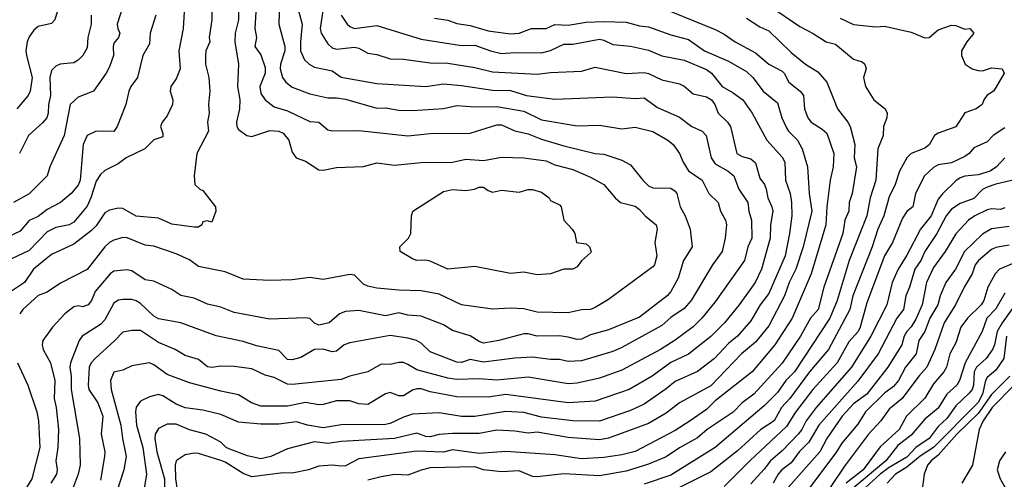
# Model space of a CAD drawing. Header units: metres. Extents: x -46681 to -43747, y -240911 to -237677.
# Tile 901 of 1056: x -43963 to -43853, y -239114 to -239063. Entities that reach past the tile are written whole.
import ezdxf

# ---------------------------------------------------------------- set-up
doc = ezdxf.new("R2010")
doc.units = ezdxf.units.M
doc.layers.add('CONTOUR_INDEX', color=1, linetype='Continuous')
doc.layers.add('CONTOUR_INTER', color=3, linetype='Continuous')

msp = doc.modelspace()

# ---------------------------------------------------------------- linework, layer by layer
at = {"layer": 'CONTOUR_INDEX'}
for points, elevation in [([(-43944.67, -239061.02), (-43944.84, -239063.52), (-43945.31, -239066.02), (-43945.17, -239068.02), (-43945.6, -239069.14), (-43946.22, -239070.02), (-43946.29, -239070.52), (-43946, -239071.52), (-43946.02, -239072.02), (-43946.6, -239073.32), (-43947.19, -239074.02), (-43947.37, -239074.52), (-43947.1, -239075.29), (-43947.1, -239075.65), (-43948.1, -239075.98), (-43949.13, -239077.02), (-43951.22, -239078.02), (-43952.1, -239078.7), (-43953.6, -239079.44), (-43954.1, -239079.89), (-43954.6, -239080.65), (-43955.17, -239082.52), (-43955.6, -239083.44), (-43957.1, -239085.25), (-43957.6, -239085.53), (-43959.1, -239085.82), (-43960.1, -239086.32), (-43962.1, -239088.4), (-43964.1, -239089.34)], 120), ([(-43931.87, -239061.52), (-43931.47, -239063.02), (-43931.67, -239065.02), (-43931.64, -239066.02), (-43931.19, -239067.02), (-43930.69, -239067.52), (-43930.1, -239067.86), (-43928.1, -239068.26), (-43927.1, -239068.97), (-43923.1, -239069.68), (-43917.6, -239070.01), (-43915.6, -239069.73), (-43913.6, -239069.89), (-43910.1, -239070.42), (-43908.1, -239070.46), (-43906.3, -239071.02), (-43903.1, -239071.44), (-43896.6, -239071.19), (-43894.1, -239071.36), (-43893.1, -239071.3), (-43891.6, -239072.38), (-43889.1, -239073.47), (-43887.75, -239074.52), (-43886.59, -239075.02), (-43886.13, -239075.52), (-43885.58, -239078.02), (-43885.1, -239078.7), (-43883.64, -239079.52), (-43883.03, -239080.02), (-43882.47, -239081.52), (-43881.45, -239083.02), (-43881.33, -239084.02), (-43881.05, -239085.02), (-43881.01, -239087.02), (-43881.45, -239088.02), (-43881.81, -239089.52), (-43885.1, -239094.16), (-43886.6, -239096.02), (-43887.6, -239096.99), (-43889.6, -239098.49), (-43891.26, -239099.52), (-43895.6, -239101.85), (-43898.1, -239102.75), (-43900.6, -239103.3), (-43901.6, -239103.36), (-43906.1, -239102.64), (-43909.6, -239102.97), (-43911.6, -239102.82), (-43914.1, -239102.9), (-43915.1, -239102.74), (-43918.6, -239101.79), (-43919.6, -239101.19), (-43920.1, -239101), (-43920.6, -239101), (-43921.6, -239101.2), (-43922.6, -239101.18), (-43924.1, -239102.05), (-43926.1, -239102.5), (-43927.1, -239102.88), (-43932.6, -239103.46), (-43933.1, -239103.42), (-43934.6, -239102.67), (-43935.6, -239102.39), (-43937.1, -239101.71), (-43939.1, -239101.42), (-43940.6, -239101.39), (-43941.6, -239101.56), (-43942.1, -239101.46), (-43943.1, -239100.63), (-43944.6, -239100.21), (-43945.72, -239099.52), (-43947.6, -239098.73), (-43949.6, -239097.39), (-43950.6, -239097.39), (-43951.6, -239097.57), (-43952.48, -239098.52), (-43954.71, -239100.52), (-43955.15, -239101.02), (-43955.37, -239101.52), (-43955.49, -239103.52), (-43955.4, -239104.02), (-43954.39, -239105.52), (-43953.84, -239107.02), (-43954.03, -239109.02), (-43953.63, -239111.02), (-43953.64, -239111.52), (-43954.1, -239114.2)], 115), ([(-43881.6, -239062.36), (-43880.1, -239063.31), (-43879.1, -239063.78), (-43876.6, -239066.19), (-43874.98, -239067.52), (-43873.6, -239068.36), (-43872.59, -239069.52), (-43871.4, -239072.52), (-43870.21, -239074.02), (-43869.95, -239074.52), (-43869.44, -239076.52), (-43869.5, -239078.02), (-43869.27, -239079.02), (-43869.73, -239082.02), (-43870.06, -239083.02), (-43870.13, -239084.02), (-43870.56, -239085.02), (-43870.77, -239086.52), (-43872.91, -239092.52), (-43873.57, -239095.02), (-43874.42, -239096.02), (-43875.54, -239098.02), (-43877.6, -239101.07), (-43880.77, -239104.52), (-43882.09, -239105.52), (-43883.1, -239106.56), (-43886.01, -239108.52), (-43887.1, -239109.43), (-43889.1, -239110.55), (-43890.6, -239111.57), (-43892.6, -239112.39), (-43895.1, -239113.16), (-43898.1, -239113.69), (-43902.1, -239113.46), (-43905.1, -239113.83), (-43905.6, -239113.76), (-43907.1, -239113.13), (-43909.1, -239113.26), (-43911.1, -239113.04), (-43912.1, -239112.68), (-43917.1, -239112.82), (-43918.1, -239113.05), (-43919.6, -239113.63), (-43921.1, -239113.56), (-43922.6, -239113.8), (-43924.1, -239114.17)], 110), ([(-43850.6, -239080.26), (-43853.6, -239080.97), (-43854.6, -239081.32), (-43855.1, -239081.56), (-43856.1, -239082.57), (-43857.6, -239083.13), (-43858.6, -239083.78), (-43859.18, -239084.52), (-43860.23, -239086.52), (-43861.6, -239088.52), (-43862.03, -239089.52), (-43862.72, -239090.52), (-43863.3, -239092.52), (-43863.73, -239093.52), (-43863.97, -239095.02), (-43864.73, -239096.02), (-43866.82, -239100.02), (-43869.1, -239103.09), (-43873.47, -239108.02), (-43874.6, -239109.91), (-43875.68, -239111.02), (-43876.6, -239112.23), (-43877.62, -239113.02), (-43878.05, -239113.52), (-43878.6, -239114.52)], 105), ([(-43852.6, -239093.22), (-43853.6, -239094.97), (-43854.63, -239096.02), (-43855.13, -239097.52), (-43857.05, -239101.02), (-43857.68, -239103.02), (-43857.98, -239103.52), (-43859.1, -239104.54), (-43860.1, -239106.1), (-43861.6, -239107.33), (-43863.1, -239109.12), (-43864.6, -239110.3), (-43865.97, -239112.02), (-43870.1, -239115.48)], 100), ([(-43852.54, -239111.02), (-43853.19, -239112.02), (-43853.47, -239113.02), (-43853.14, -239114.02), (-43851.15, -239117.52)], 95)]:
    msp.add_lwpolyline(points, dxfattribs=dict(at, elevation=elevation))
at = {"layer": 'CONTOUR_INTER'}
for points, elevation in [([(-43933.97, -239059.02), (-43934.09, -239063.02), (-43933.41, -239065.52), (-43933.43, -239066.02), (-43933.91, -239067.52), (-43933.92, -239068.02), (-43933.68, -239069.02), (-43933.29, -239069.52), (-43932.6, -239070.08), (-43930.6, -239070.83), (-43928.6, -239071.29), (-43927.6, -239071.27), (-43926.6, -239071.42), (-43923.1, -239072.46), (-43922.1, -239072.4), (-43920.6, -239072.67), (-43919.1, -239072.72), (-43915.6, -239072.47), (-43914.1, -239072.15), (-43912.1, -239072.29), (-43909.6, -239072.24), (-43906.6, -239072.78), (-43904.6, -239073.77), (-43900.6, -239074.44), (-43898.1, -239074.34), (-43895.6, -239074.77), (-43894.1, -239074.59), (-43892.1, -239075.05), (-43890.41, -239076.02), (-43889.82, -239076.52), (-43889.11, -239077.52), (-43888.7, -239078.52), (-43888.1, -239079.46), (-43886.59, -239080.52), (-43885.84, -239082.02), (-43884.77, -239083.02), (-43884.51, -239084.02), (-43883.96, -239085.02), (-43883.86, -239085.52), (-43883.99, -239087.02), (-43884.33, -239088.52), (-43885.41, -239090.02), (-43887.82, -239094.02), (-43888.6, -239094.93), (-43890.1, -239095.92), (-43891.1, -239096.83), (-43895.6, -239099.3), (-43896.6, -239099.74), (-43900.1, -239100.81), (-43901.6, -239100.87), (-43902.6, -239100.65), (-43903.6, -239100.65), (-43905.6, -239100.38), (-43907.6, -239100.48), (-43911.1, -239100.93), (-43912.6, -239100.66), (-43913.6, -239100.99), (-43914.1, -239100.95), (-43917.1, -239099.8), (-43918.1, -239098.83), (-43918.63, -239098.52), (-43919.6, -239098.25), (-43921.6, -239097.96), (-43926.1, -239098.76), (-43926.75, -239099.02), (-43927.6, -239099.7), (-43928.1, -239099.8), (-43929.1, -239099.49), (-43930.1, -239099.51), (-43931.6, -239100.41), (-43932.6, -239100.69), (-43933.1, -239100.65), (-43934.1, -239099.62), (-43936.6, -239099.13), (-43938.1, -239098.64), (-43941.1, -239097.99), (-43945.1, -239096.53), (-43947.6, -239096.08), (-43948.1, -239095.78), (-43949.6, -239094.35), (-43950.1, -239094.06), (-43950.6, -239093.93), (-43951.6, -239093.92), (-43952.1, -239094), (-43952.6, -239094.32), (-43953.6, -239096.2), (-43954.1, -239096.71), (-43956.17, -239098.02), (-43956.5, -239098.52), (-43957.46, -239101.02), (-43957.55, -239101.52), (-43957.4, -239102.52), (-43957.38, -239104.02), (-43956.46, -239109.52), (-43956.37, -239112.52), (-43956.6, -239113.52), (-43957.17, -239115.02)], 116), ([(-43941.59, -239061.02), (-43941.61, -239062.52), (-43941.9, -239064.52), (-43941.82, -239065.02), (-43942.27, -239066.02), (-43942.32, -239066.52), (-43942.33, -239067.52), (-43941.94, -239069.02), (-43941.83, -239070.52), (-43941.97, -239072.02), (-43941.91, -239073.02), (-43942.1, -239074.02), (-43941.97, -239075.02), (-43943.28, -239077.52), (-43943.57, -239080.02), (-43943.5, -239081.02), (-43942.96, -239081.52), (-43942.6, -239081.68), (-43941.21, -239083.52), (-43941.14, -239084.02), (-43941.6, -239085.23), (-43942.1, -239085.07), (-43942.6, -239085.19), (-43942.74, -239085.52), (-43943.1, -239085.78), (-43943.6, -239085.8), (-43946.1, -239085.46), (-43947.6, -239084.79), (-43950.1, -239084.56), (-43951.6, -239083.71), (-43952.1, -239083.66), (-43953.1, -239083.88), (-43953.6, -239084.19), (-43954.6, -239085.66), (-43955.1, -239086.18), (-43957.1, -239087.7), (-43959.6, -239088.86), (-43961.62, -239090.52), (-43962.64, -239092.02), (-43964.1, -239092.97)], 119), ([(-43951.61, -239061.02), (-43952.22, -239063.02), (-43952.16, -239063.52), (-43951.92, -239064.02), (-43952.08, -239064.52), (-43952.6, -239065.15), (-43952.69, -239065.52), (-43952.64, -239066.52), (-43953.1, -239067.81), (-43953.46, -239068.52), (-43954.9, -239070.52), (-43956.6, -239071.2), (-43957.5, -239072.02), (-43958.17, -239075.52), (-43959.77, -239079.02), (-43960.08, -239080.02), (-43962.1, -239082.06), (-43963.88, -239083.02)], 122), ([(-43958.91, -239061.52), (-43959.21, -239062.52), (-43959.6, -239062.93), (-43961.1, -239063.29), (-43961.6, -239063.68), (-43962.1, -239064.43), (-43962.32, -239065.02), (-43962.47, -239066.02), (-43962.41, -239066.52), (-43961.76, -239069.02), (-43961.98, -239070.52), (-43962.23, -239071.02), (-43963.48, -239072.52)], 124), ([(-43938.63, -239061.52), (-43938.62, -239062.52), (-43939, -239064.02), (-43939.04, -239065.02), (-43938.61, -239067.52), (-43938.71, -239070.02), (-43938.46, -239071.52), (-43938.49, -239072.52), (-43938.84, -239074.02), (-43938.81, -239074.52), (-43938.6, -239074.84), (-43937.66, -239075.52), (-43937.1, -239075.62), (-43935.1, -239074.97), (-43934.1, -239075.04), (-43933.6, -239075.26), (-43932.96, -239076.02), (-43932.6, -239077.38), (-43932.13, -239078.02), (-43931.1, -239078.39), (-43929.6, -239079.36), (-43929.1, -239079.41), (-43927.6, -239079.11), (-43924.6, -239079), (-43923.1, -239078.59), (-43921.1, -239078.86), (-43918.1, -239078.55), (-43914.6, -239078.52), (-43913.1, -239078.18), (-43911.1, -239078.32), (-43909.1, -239077.93), (-43906.6, -239078.03), (-43904.1, -239078.37), (-43903.1, -239078.81), (-43901.1, -239079.32), (-43899.1, -239080.18), (-43897.6, -239081.01), (-43896.34, -239082.52), (-43895.75, -239083.02), (-43894.1, -239083.46), (-43893.6, -239083.83), (-43892.98, -239084.52), (-43891.73, -239085.52), (-43891.63, -239086.02), (-43891.89, -239087.52), (-43891.67, -239089.02), (-43891.91, -239090.02), (-43892.1, -239090.25), (-43897.1, -239093.92), (-43898.6, -239094.83), (-43899.1, -239095.04), (-43900.1, -239095.07), (-43901.6, -239095.4), (-43905.1, -239095.35), (-43906.6, -239094.97), (-43908.1, -239094.87), (-43910.1, -239095.01), (-43913.6, -239094.52), (-43916.1, -239093.3), (-43918.1, -239092.94), (-43920.6, -239092.87), (-43923.1, -239092.64), (-43924.1, -239092.43), (-43924.6, -239092.2), (-43925.6, -239091.2), (-43926.1, -239091.11), (-43929.1, -239091.67), (-43930.6, -239091.45), (-43932.6, -239091.69), (-43935.1, -239091.8), (-43938.1, -239091.65), (-43940.1, -239090.81), (-43943.1, -239090.21), (-43944.1, -239089.48), (-43945.6, -239088.78), (-43948.1, -239087.92), (-43949.1, -239087.82), (-43951.1, -239086.99), (-43951.6, -239086.95), (-43952.6, -239087.25), (-43953.1, -239087.53), (-43953.6, -239088), (-43955.6, -239090.55), (-43958.6, -239092.07), (-43960.1, -239093.09), (-43961.1, -239093.46), (-43962.82, -239095.02), (-43963.17, -239095.52)], 118), ([(-43936.63, -239061.02), (-43936.76, -239063.52), (-43936.6, -239064.52), (-43936.76, -239065.52), (-43936.1, -239066.45), (-43935.6, -239067.87), (-43935.61, -239068.52), (-43936.22, -239070.02), (-43936.1, -239070.8), (-43935.6, -239071.5), (-43934.6, -239072.3), (-43933.1, -239072.76), (-43930.6, -239073.96), (-43929.6, -239074.01), (-43928.6, -239074.89), (-43928.1, -239075), (-43925.1, -239074.96), (-43919.6, -239075.55), (-43917.1, -239075.27), (-43912.6, -239075.26), (-43909.6, -239074.31), (-43909.1, -239074.33), (-43907.6, -239075), (-43906.1, -239075.34), (-43904.6, -239075.94), (-43902.1, -239076.69), (-43898.6, -239077.52), (-43897.6, -239077.59), (-43895.6, -239078.27), (-43894.6, -239078.79), (-43893.24, -239080.52), (-43892.6, -239081.16), (-43892.1, -239081.39), (-43890.1, -239081.44), (-43889.6, -239081.77), (-43889.41, -239082.02), (-43889.04, -239083.52), (-43888.49, -239084.52), (-43887.91, -239086.02), (-43887.68, -239088.02), (-43888.67, -239089.52), (-43889.25, -239091.52), (-43890.09, -239093.02), (-43890.51, -239093.52), (-43893.6, -239095.91), (-43897.1, -239097.33), (-43899.1, -239097.89), (-43900.1, -239098.38), (-43900.6, -239098.41), (-43901.6, -239098.13), (-43902.6, -239098.01), (-43905.1, -239098.04), (-43906.1, -239097.75), (-43906.6, -239097.77), (-43909.38, -239098.52), (-43911.1, -239098.8), (-43911.6, -239098.64), (-43912.6, -239097.99), (-43914.6, -239097.38), (-43915.6, -239096.76), (-43918.1, -239095.77), (-43919.6, -239095.68), (-43920.6, -239095.4), (-43922.1, -239095.76), (-43925.1, -239095.14), (-43926.6, -239095.25), (-43927.27, -239095.52), (-43928.44, -239096.52), (-43929.6, -239096.79), (-43930.1, -239096.57), (-43930.6, -239096.06), (-43931.1, -239095.96), (-43935.1, -239096.11), (-43939.1, -239095.39), (-43940.6, -239094.79), (-43942.1, -239094.42), (-43943.6, -239093.77), (-43945.1, -239093.48), (-43946.1, -239092.79), (-43948.1, -239091.85), (-43949.1, -239091.69), (-43950.6, -239090.7), (-43951.1, -239090.58), (-43952.6, -239090.74), (-43953.03, -239091.02), (-43954.7, -239093.02), (-43955.12, -239094.02), (-43955.5, -239094.52), (-43956.1, -239094.73), (-43956.6, -239094.63), (-43957.1, -239094.73), (-43958.1, -239095.52), (-43959.5, -239097.02), (-43960.58, -239098.52), (-43960.66, -239099.02), (-43960.54, -239099.52), (-43959.71, -239101.02), (-43959.23, -239103.02), (-43959.3, -239105.02), (-43959.06, -239106.02), (-43958.82, -239108.52), (-43958.87, -239110.52), (-43959.1, -239112.02), (-43958.98, -239113.02), (-43959.05, -239113.52), (-43959.66, -239114.52)], 117), ([(-43929.13, -239061.52), (-43929.44, -239063.52), (-43929.35, -239064.02), (-43928.6, -239065.21), (-43928.1, -239065.68), (-43927.6, -239065.84), (-43925.6, -239065.61), (-43925.1, -239065.7), (-43924.1, -239066.27), (-43923.1, -239066.41), (-43921.6, -239066.9), (-43920.1, -239066.93), (-43917.1, -239067.36), (-43915.1, -239067.41), (-43912.1, -239067.9), (-43910.1, -239068.38), (-43905.1, -239068.64), (-43903.6, -239068.44), (-43900.1, -239068.3), (-43898.6, -239067.86), (-43895.1, -239068.55), (-43893.1, -239068.45), (-43892.6, -239068.56), (-43891.1, -239069.26), (-43889.1, -239069.72), (-43888.6, -239069.98), (-43887.6, -239070.83), (-43886.1, -239071.16), (-43885.52, -239071.52), (-43885.16, -239072.02), (-43884.77, -239073.02), (-43883.72, -239074.02), (-43883.4, -239074.52), (-43882.67, -239077.52), (-43882.1, -239077.86), (-43881.1, -239078.13), (-43880.6, -239078.58), (-43880.1, -239080.31), (-43879.58, -239081.02), (-43879.39, -239081.52), (-43879.21, -239082.52), (-43878.75, -239083.52), (-43878.65, -239084.02), (-43878.89, -239085.52), (-43878.95, -239087.02), (-43879.92, -239090.52), (-43880.63, -239092.02), (-43882.42, -239094.52), (-43884.05, -239096.52), (-43885.6, -239098.07), (-43888.1, -239100.05), (-43890.1, -239100.99), (-43892.19, -239102.52), (-43894.78, -239104.02), (-43898.6, -239105.33), (-43901.6, -239105.52), (-43908.6, -239104.58), (-43910.6, -239104.88), (-43914.1, -239104.84), (-43917.1, -239104.27), (-43918.1, -239103.95), (-43918.6, -239103.95), (-43919.1, -239104.07), (-43920.1, -239104.72), (-43920.6, -239104.72), (-43921.6, -239104.36), (-43922.1, -239104.5), (-43924.1, -239105.68), (-43925.1, -239105.64), (-43926.1, -239105.29), (-43927.6, -239105.29), (-43929.1, -239105.69), (-43929.6, -239105.72), (-43931.1, -239105.49), (-43933.1, -239105.89), (-43936.1, -239105.88), (-43937.14, -239105.52), (-43938.6, -239104.6), (-43940.6, -239104.21), (-43944.1, -239103.26), (-43946.6, -239102.33), (-43948.1, -239101.23), (-43948.6, -239101.01), (-43950.6, -239101.36), (-43951.6, -239101.83), (-43952.6, -239102.08), (-43952.97, -239103.02), (-43952.92, -239104.02), (-43951.81, -239108.02), (-43951.64, -239109.52), (-43951.22, -239111.52), (-43951.48, -239113.02), (-43953.1, -239118.02)], 114), ([(-43891.1, -239061.17), (-43885.1, -239063.6), (-43884.1, -239064.14), (-43882.88, -239065.02), (-43880.6, -239066.24), (-43879.1, -239067.51), (-43877.6, -239068.3), (-43877.36, -239068.52), (-43876.83, -239069.52), (-43875.56, -239070.52), (-43875.2, -239071.02), (-43875.08, -239072.52), (-43874.71, -239073.52), (-43874.34, -239074.02), (-43873.1, -239074.8), (-43872.6, -239075.26), (-43871.8, -239077.52), (-43871.88, -239079.02), (-43872.21, -239080.52), (-43872.59, -239083.52), (-43872.71, -239085.52), (-43874.35, -239091.02), (-43876.48, -239096.02), (-43878.41, -239099.02), (-43880.97, -239102.02), (-43885.1, -239105.3), (-43886.1, -239106.25), (-43887.91, -239107.52), (-43889.6, -239108.6), (-43894.1, -239110.96), (-43895.6, -239111.35), (-43897.6, -239111.63), (-43900.1, -239111.78), (-43903.1, -239111.35), (-43908.6, -239110.96), (-43911.6, -239111.18), (-43914.6, -239110.8), (-43915.6, -239111.03), (-43918.6, -239110.93), (-43925.1, -239111.78), (-43926.6, -239112.57), (-43927.1, -239112.63), (-43928.1, -239112.5), (-43929.6, -239112.63), (-43930.76, -239113.02), (-43932.6, -239113.39), (-43933.6, -239113.38), (-43937.1, -239113.81), (-43938.1, -239113.45), (-43940.1, -239112.17), (-43940.6, -239111.97), (-43943.1, -239111.2), (-43943.6, -239111.15), (-43944.6, -239111.36), (-43945.6, -239112.02), (-43945.72, -239112.52), (-43945.68, -239114.02), (-43945.39, -239116.02)], 111), ([(-43878.18, -239061.52), (-43875.6, -239063.3), (-43874.1, -239064.05), (-43872.67, -239065.02), (-43871.6, -239065.26), (-43869.6, -239066.95), (-43868.6, -239067.26), (-43868.3, -239067.52), (-43868.16, -239068.02), (-43868.45, -239069.02), (-43868.26, -239070.02), (-43867.32, -239071.52), (-43866.04, -239072.52), (-43865.81, -239073.02), (-43865.85, -239073.52), (-43866.24, -239074.52), (-43866.27, -239075.52), (-43866.87, -239077.02), (-43867.09, -239080.52), (-43867.72, -239082.52), (-43868.1, -239084.52), (-43870.06, -239089.52), (-43871.42, -239094.02), (-43872.24, -239096.02), (-43876.22, -239102.02), (-43877.19, -239103.02), (-43878.1, -239104.34), (-43879.6, -239105.85), (-43885.1, -239110.53), (-43890.1, -239113.61), (-43893.1, -239114.64)], 109), ([(-43947.88, -239062.02), (-43948.52, -239064.02), (-43948.6, -239065.24), (-43949.36, -239066.52), (-43949.96, -239069.02), (-43950.69, -239070.02), (-43950.91, -239070.52), (-43951.24, -239072.02), (-43952.23, -239074.52), (-43952.6, -239075.05), (-43954.6, -239075.01), (-43955.61, -239075.52), (-43956.04, -239076.52), (-43956.4, -239080.52), (-43956.6, -239081.07), (-43957.4, -239082.02), (-43958.6, -239083.03), (-43960.1, -239083.81), (-43961.1, -239084.6), (-43962.1, -239085.06), (-43963.1, -239086.24), (-43965.1, -239087.18)], 121), ([(-43955.15, -239062.02), (-43955.14, -239063.02), (-43955.51, -239064.52), (-43955.6, -239065.68), (-43956.1, -239066.52), (-43956.6, -239067.05), (-43957.1, -239067.36), (-43958.64, -239067.52), (-43959.1, -239067.72), (-43959.6, -239068.21), (-43959.8, -239069.02), (-43959.72, -239071.02), (-43959.92, -239072.02), (-43959.96, -239073.02), (-43960.14, -239073.52), (-43960.6, -239074.08), (-43962.18, -239075.52), (-43963.19, -239077.52)], 123), ([(-43927.09, -239062.02), (-43926.41, -239063.02), (-43926.1, -239063.3), (-43925.6, -239063.49), (-43923.1, -239063.18), (-43918.1, -239064.71), (-43913.6, -239065.41), (-43912.1, -239065.36), (-43910.33, -239066.02), (-43909.1, -239066.31), (-43907.6, -239066.2), (-43904.6, -239066.22), (-43903.6, -239065.99), (-43902.1, -239065.28), (-43901.1, -239065.26), (-43898.1, -239064.7), (-43897.6, -239064.8), (-43896.6, -239065.31), (-43894.6, -239065.48), (-43892.6, -239065.95), (-43891.1, -239066.57), (-43888.6, -239067.06), (-43886.1, -239068.1), (-43885.53, -239068.52), (-43884.32, -239070.02), (-43883.1, -239070.71), (-43882.02, -239071.52), (-43880.98, -239073.02), (-43879.32, -239076.02), (-43877.6, -239077.94), (-43877.31, -239078.52), (-43877.22, -239080.52), (-43876.68, -239082.02), (-43876.55, -239083.02), (-43876.52, -239084.52), (-43876.76, -239086.52), (-43877.24, -239089.02), (-43879.1, -239093.23), (-43880.06, -239094.52), (-43881.1, -239096.32), (-43882.62, -239098.02), (-43883.6, -239098.84), (-43885.18, -239100.52), (-43887.1, -239101.99), (-43889.6, -239103.1), (-43890.6, -239103.95), (-43893.1, -239105.67), (-43894.6, -239106.36), (-43898.1, -239107.56), (-43901.1, -239107.52), (-43904.6, -239107.12), (-43906.6, -239106.61), (-43908.6, -239106.48), (-43912.1, -239107.06), (-43913.6, -239107.05), (-43916.1, -239106.65), (-43919.1, -239106.79), (-43920.1, -239107.11), (-43921.6, -239107.84), (-43922.1, -239107.93), (-43927.1, -239107.96), (-43929.1, -239108.3), (-43930.87, -239108.02), (-43932.1, -239107.63), (-43934.1, -239107.91), (-43936.1, -239107.9), (-43938.6, -239107.68), (-43940.6, -239106.83), (-43942.6, -239106.34), (-43944.6, -239106.08), (-43945.6, -239105.67), (-43947.1, -239104.74), (-43947.6, -239104.56), (-43948.6, -239104.82), (-43949.6, -239105.32), (-43950.1, -239105.99), (-43950.18, -239106.52), (-43950.05, -239108.02), (-43949.36, -239110.52), (-43948.95, -239113.52), (-43949.33, -239116.02)], 113), ([(-43916.6, -239062.35), (-43915.1, -239062.57), (-43914.1, -239062.95), (-43912.6, -239063.16), (-43910.6, -239063.77), (-43908.1, -239064.09), (-43907.1, -239064.02), (-43905.73, -239063.52), (-43904.1, -239063.51), (-43903.1, -239063.07), (-43901.6, -239063.12), (-43899.6, -239062.79), (-43897.6, -239062.72), (-43895.1, -239062.81), (-43893.6, -239063.22), (-43892.6, -239063.33), (-43890.1, -239064.2), (-43888.1, -239064.75), (-43886.33, -239066.02), (-43883.6, -239067.18), (-43881.6, -239068.34), (-43880.87, -239069.02), (-43879.73, -239070.52), (-43878.1, -239071.83), (-43877.62, -239073.52), (-43877.1, -239074.64), (-43876.87, -239075.02), (-43875.87, -239076.02), (-43875.35, -239077.02), (-43874.77, -239079.02), (-43874.57, -239082.02), (-43874.28, -239084.02), (-43875.23, -239088.02), (-43876.06, -239090.52), (-43876.81, -239092.02), (-43877.35, -239093.52), (-43879.1, -239096.87), (-43880.6, -239098.72), (-43882.17, -239100.02), (-43885.6, -239103.61), (-43889.1, -239105.52), (-43890.6, -239106.66), (-43892.6, -239107.84), (-43897.1, -239109.48), (-43898.1, -239109.68), (-43901.6, -239109.4), (-43905.1, -239108.8), (-43906.1, -239108.91), (-43907.6, -239108.68), (-43909.6, -239108.58), (-43911.6, -239108.95), (-43914.6, -239108.96), (-43916.1, -239109.08), (-43917.1, -239109.33), (-43917.6, -239109.28), (-43918.6, -239108.92), (-43921.1, -239109.52), (-43927.1, -239109.85), (-43928.6, -239110.08), (-43930.1, -239109.9), (-43933.1, -239110.67), (-43934.97, -239111.52), (-43936.1, -239111.79), (-43937.6, -239111.47), (-43939.6, -239110.72), (-43939.99, -239110.52), (-43940.6, -239109.93), (-43942.26, -239109.02), (-43944.1, -239108.53), (-43945.6, -239107.9), (-43946.6, -239107.89), (-43947.6, -239108.39), (-43947.96, -239109.02), (-43948.01, -239109.52), (-43947.77, -239111.02), (-43946.9, -239114.02), (-43946.94, -239116.02)], 112), ([(-43871.1, -239062.36), (-43869.6, -239063.06), (-43867.1, -239063.32), (-43866.1, -239063.24), (-43863.1, -239063.93), (-43861.6, -239064.56), (-43861.1, -239064.5), (-43860.1, -239063.64), (-43858.6, -239063.12), (-43858.1, -239063.17), (-43857.1, -239063.58), (-43856.53, -239063.52), (-43856.08, -239064.02), (-43856.88, -239065.02), (-43857.45, -239066.02), (-43857.46, -239066.52), (-43857.05, -239067.52), (-43856.28, -239068.02), (-43855.6, -239068.23), (-43855.1, -239068.24), (-43854.1, -239067.93), (-43852.91, -239068.02), (-43852.67, -239068.52), (-43853.6, -239070.13), (-43853.89, -239070.52), (-43854.63, -239071.02), (-43854.98, -239071.52), (-43855.14, -239072.02), (-43855.84, -239072.52), (-43857.1, -239072.98), (-43858.1, -239074.55), (-43860.1, -239075.25), (-43860.51, -239075.52), (-43861.1, -239076.56), (-43861.6, -239076.92), (-43863.1, -239077.54), (-43863.61, -239078.02), (-43864.42, -239079.52), (-43864.91, -239081.02), (-43865.6, -239082.4), (-43866.19, -239084.52), (-43866.87, -239086.02), (-43867.49, -239088.02), (-43869.66, -239093.52), (-43869.99, -239095.02), (-43872.41, -239099.52), (-43874.51, -239102.02), (-43876.73, -239105.02), (-43877.67, -239106.02), (-43878.48, -239107.52), (-43879.99, -239108.52), (-43882.6, -239110.89), (-43885.6, -239113.25), (-43889.1, -239115.02)], 108), ([(-43852.6, -239074.65), (-43853.92, -239075.52), (-43854.6, -239076.22), (-43856.1, -239076.89), (-43856.6, -239077.52), (-43857.1, -239077.87), (-43858.6, -239078.58), (-43860.1, -239078.81), (-43860.6, -239079.11), (-43861.62, -239080.02), (-43862.63, -239082.02), (-43862.94, -239083.52), (-43863.6, -239084.05), (-43864.1, -239084.77), (-43865.2, -239087.52), (-43866.1, -239089.02), (-43868.1, -239094.3), (-43868.83, -239097.02), (-43869.07, -239097.52), (-43870.1, -239098.65), (-43871.44, -239101.02), (-43874.16, -239104.02), (-43876.1, -239106.57), (-43877.1, -239108.18), (-43881.21, -239112.02), (-43884.1, -239114.9)], 107), ([(-43852.6, -239078.03), (-43853.53, -239079.02), (-43854.26, -239079.52), (-43855.6, -239079.93), (-43857.1, -239080.06), (-43857.6, -239080.27), (-43858.1, -239080.59), (-43859.6, -239082.06), (-43860.1, -239082.67), (-43860.89, -239084.52), (-43862.06, -239086.02), (-43863.6, -239088.93), (-43864.59, -239090.52), (-43865.25, -239092.02), (-43865.85, -239094.52), (-43867.64, -239098.02), (-43869.82, -239101.52), (-43873.77, -239106.02), (-43874.91, -239107.52), (-43875.4, -239108.52), (-43875.79, -239109.02), (-43877.6, -239110.88), (-43878.92, -239112.02), (-43879.6, -239112.95), (-43881.1, -239114.59)], 106), ([(-43912.11, -239081.52), (-43911.6, -239081.32), (-43911.1, -239081.3), (-43910.6, -239081.7), (-43910.1, -239081.88), (-43909.1, -239081.63), (-43907.1, -239081.88), (-43906.1, -239081.59), (-43905.6, -239081.58), (-43904.6, -239081.88), (-43903.76, -239082.52), (-43903.6, -239082.81), (-43902.6, -239083.29), (-43902.4, -239083.52), (-43902.09, -239085.02), (-43901.15, -239086.02), (-43900.87, -239086.52), (-43900.69, -239087.52), (-43899.6, -239087.68), (-43899.2, -239088.02), (-43899.02, -239088.52), (-43899.1, -239088.67), (-43900.1, -239089.57), (-43900.6, -239090.24), (-43901.1, -239090.51), (-43902.1, -239090.5), (-43903.6, -239091.05), (-43905.1, -239091.16), (-43906.6, -239090.85), (-43908.1, -239091), (-43912.1, -239090.23), (-43915.1, -239090.5), (-43917.1, -239089.6), (-43917.6, -239089.49), (-43918.6, -239089.52), (-43919.1, -239089.34), (-43920.46, -239088.52), (-43920.5, -239088.02), (-43919.52, -239087.02), (-43919.28, -239086.52), (-43919.19, -239084.52), (-43919.04, -239084.02), (-43915.6, -239081.81), (-43914.6, -239081.57), (-43913.1, -239081.69), (-43912.11, -239081.52)], 119), ([(-43852.6, -239083.62), (-43853.1, -239083.8), (-43854.1, -239083.74), (-43854.6, -239083.86), (-43855.97, -239084.52), (-43856.69, -239085.02), (-43858.1, -239086.55), (-43859.3, -239088.52), (-43860.6, -239090.34), (-43861.41, -239092.02), (-43861.88, -239094.52), (-43862.6, -239096.11), (-43863.1, -239096.98), (-43863.62, -239097.52), (-43863.89, -239098.02), (-43864.18, -239099.02), (-43865.72, -239101.52), (-43868.09, -239104.52), (-43869.6, -239105.63), (-43870.87, -239107.02), (-43872.57, -239109.52), (-43873.36, -239111.02), (-43876.92, -239115.02)], 104), ([(-43852.1, -239085.74), (-43854.1, -239085.99), (-43855.1, -239086.57), (-43857.15, -239088.52), (-43858.13, -239090.52), (-43859.22, -239092.02), (-43859.86, -239093.52), (-43860.13, -239094.52), (-43861.02, -239096.02), (-43861.58, -239097.52), (-43862.24, -239098.52), (-43862.56, -239100.02), (-43863.74, -239101.52), (-43864.54, -239103.02), (-43865.1, -239103.66), (-43866.1, -239104.42), (-43868.26, -239106.52), (-43869.1, -239107.89), (-43870.91, -239110.02), (-43871.5, -239111.02), (-43874.49, -239115.02)], 103), ([(-43852.1, -239087.83), (-43853.6, -239088.09), (-43854.1, -239088.31), (-43855.55, -239089.52), (-43855.95, -239090.02), (-43856.27, -239091.02), (-43857.18, -239092.52), (-43858.15, -239094.52), (-43859.42, -239096.52), (-43860.45, -239099.52), (-43861.37, -239101.52), (-43862.26, -239102.52), (-43864.11, -239105.02), (-43865.6, -239106.22), (-43866.53, -239107.52), (-43867.89, -239109.02), (-43870.6, -239112.61), (-43872.22, -239115.02)], 102), ([(-43851.6, -239089.84), (-43853.22, -239090.52), (-43853.68, -239091.02), (-43854.5, -239092.52), (-43854.97, -239094.02), (-43855.26, -239094.52), (-43856.78, -239096.02), (-43857.53, -239097.02), (-43858.1, -239098.76), (-43858.78, -239100.02), (-43859.16, -239101.52), (-43859.44, -239102.02), (-43860.6, -239103.37), (-43861.6, -239104.97), (-43863.64, -239107.02), (-43864.46, -239108.52), (-43866.6, -239110.46), (-43868.5, -239113.02), (-43870.4, -239114.52)], 101), ([(-43851.6, -239094.69), (-43852.92, -239096.52), (-43853.48, -239097.52), (-43853.78, -239099.02), (-43854, -239099.52), (-43854.7, -239100.52), (-43855.77, -239101.52), (-43856.05, -239102.02), (-43856.11, -239103.52), (-43856.26, -239104.02), (-43856.6, -239104.43), (-43858.1, -239105.83), (-43859.1, -239107.27), (-43860.1, -239108.16), (-43861.1, -239109.52), (-43862.6, -239110.53), (-43863.6, -239111.61), (-43865.6, -239112.78), (-43866.59, -239113.52), (-43868.25, -239115.02)], 99), ([(-43852.4, -239098.02), (-43852.71, -239100.52), (-43853.6, -239101.84), (-43854.6, -239102.67), (-43854.78, -239103.02), (-43855.11, -239104.52), (-43855.6, -239105.48), (-43860.6, -239110.54), (-43862.1, -239111.48), (-43863.6, -239112.74), (-43864.88, -239113.52), (-43865.8, -239114.52)], 98), ([(-43963.42, -239101.02), (-43962.26, -239103.52), (-43961.26, -239106.52), (-43961.06, -239107.52), (-43960.9, -239110.52), (-43961.79, -239114.02), (-43962.39, -239115.02)], 118), ([(-43852.05, -239102.52), (-43854.1, -239104.58), (-43855.6, -239106.7), (-43857.99, -239109.02), (-43860.1, -239111.38), (-43860.88, -239112.02), (-43861.28, -239112.52), (-43861.64, -239113.52), (-43861.93, -239115.52)], 97), ([(-43851.6, -239103.55), (-43854.03, -239106.02), (-43855.04, -239107.52), (-43855.47, -239108.52), (-43856.22, -239112.52), (-43857.44, -239114.52)], 96)]:
    msp.add_lwpolyline(points, dxfattribs=dict(at, elevation=elevation))

doc.saveas('drawing.dxf')
